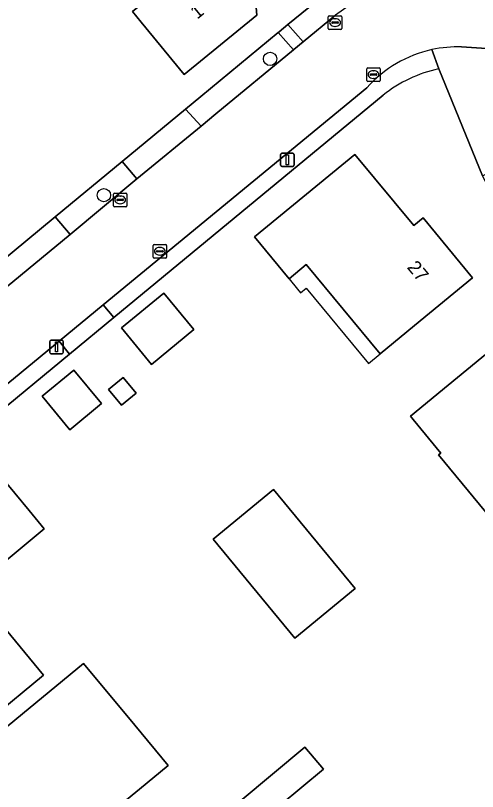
# Model space of a CAD drawing. Extents: x 157320 to 158835, y 386650 to 388491.
# Drawn here: x 158258.3 to 158292.3, y 387472.6 to 387529.8 of the extents above; entities that cross this region are included whole.
import ezdxf

# ---------------------------------------------------------------- set-up
doc = ezdxf.new("R2010")
doc.units = 0
for name, color, linetype in [('IMGEO_Boom', 7, 'Continuous'), ('IMGEO_Erf', 7, 'Continuous'), ('IMGEO_Groenvoorziening', 7, 'Continuous'), ('IMGEO_Kolk', 7, 'Continuous'), ('IMGEO_Lichtmast', 7, 'Continuous'), ('IMGEO_Pand', 7, 'Continuous'), ('IMGEO_Pand_nummerreeks', 7, 'Continuous'), ('IMGEO_Pand_overbouw', 7, 'Continuous'), ('IMGEO_Parkeervlak_open', 7, 'Continuous'), ('IMGEO_Rijbaan_lokaal_gesloten', 7, 'Continuous'), ('IMGEO_Rijbaan_lokaal_open', 7, 'Continuous'), ('IMGEO_Voetpad_open', 7, 'Continuous')]:
    doc.layers.add(name, color=color, linetype=linetype)

msp = doc.modelspace()

# ---------------------------------------------------------------- linework, layer by layer
at = {"layer": 'IMGEO_Boom'}
for centre in [(158277.059, 387526.588), (158264.82, 387516.541)]:
    msp.add_circle(centre, 0.489, dxfattribs=at)
at = {"layer": 'IMGEO_Erf'}
for points in [[(158232.355, 387493.717), (158235.077, 387493.358), (158243.118, 387500), (158245.175, 387501.699), (158256.008, 387510.648), (158261.223, 387514.955), (158266.156, 387519.03), (158270.83, 387522.891), (158271.96, 387523.824), (158277.653, 387528.526), (158277.725, 387528.586), (158278.367, 387529.116), (158280.95, 387531.25), (158282.333, 387534.536), (158281.402, 387546.456), (158281.207, 387548.958), (158280.98, 387551.862), (158280.882, 387553.115), (158280.351, 387559.925), (158279.829, 387566.604), (158279.825, 387566.656), (158279.07, 387576.334)], [(158296.414, 387510.943), (158292.697, 387517.968), (158289.487, 387525.858)], [(158285.394, 387523.914), (158265.546, 387507.519), (158262.271, 387504.814), (158256.444, 387500), (158240.293, 387486.62), (158240, 387483.798), (158292.905, 387420.025), (158306.873, 387402.666), (158312.256, 387396.466), (158322.266, 387385.753)]]:
    msp.add_lwpolyline(points, dxfattribs=at)
for points in [[(158278.68, 387543.19), (158279.42, 387534.21), (158275.75, 387533.93), (158276.09, 387529.82), (158270.74, 387525.43), (158267.566, 387529.294), (158266.922, 387530.077), (158269.835, 387532.468), (158269.764, 387533.454), (158268.859, 387533.389), (158268.211, 387542.44), (158273.693, 387542.833)], [(158285.169, 387504.847), (158279.729, 387511.427), (158278.454, 387510.383), (158275.91, 387513.47), (158283.31, 387519.53), (158287.64, 387514.31), (158288.33, 387514.86), (158291.98, 387510.46), (158288.122, 387507.281)], [(158268.323, 387504.058), (158266.104, 387506.751), (158269.22, 387509.319), (158271.439, 387506.627)], [(158294.241, 387491.617), (158289.477, 387497.397), (158289.632, 387497.524), (158287.592, 387500), (158287.393, 387500.241), (158290.172, 387502.531), (158294.03, 387505.71), (158296.26, 387503.02), (158297.34, 387503.9), (158300.56, 387500), (158302.12, 387498.11), (158298.262, 387494.931)], [(158262.301, 387499.253), (158260.263, 387501.726), (158262.59, 387503.644), (158264.628, 387501.172)], [(158266.101, 387501.056), (158265.146, 387502.215), (158266.227, 387503.107), (158267.183, 387501.948)], [(158252.63, 387474.79), (158249.23, 387478.91), (158249.645, 387479.253), (158247.56, 387481.775), (158247.245, 387481.514), (158246.221, 387482.752), (158246.536, 387483.012), (158244.33, 387485.68), (158247.6, 387488.41), (158246.79, 387489.39), (158256.13, 387497.14), (158259.316, 387493.287), (158260.423, 387491.947), (158257.012, 387489.127), (158256.186, 387490.126), (158254.266, 387488.538), (158260.362, 387481.163), (158256.489, 387477.971)], [(158283.332, 387487.543), (158278.886, 387483.871), (158272.86, 387491.169), (158277.306, 387494.841)], [(158263.496, 387469.494), (158259.64, 387466.31), (158255.31, 387471.544), (158256.828, 387472.8), (158254.929, 387475.095), (158257.266, 387477.024), (158263.325, 387482.026), (158267.094, 387477.461), (158269.547, 387474.49), (158267.43, 387472.742)], [(158276.215, 387470.234), (158274.86, 387471.859), (158279.631, 387475.837), (158280.986, 387474.213)]]:
    msp.add_lwpolyline(points, close=True, dxfattribs=at)
msp.add_arc((158291.618, 387516.091), 9.997, 102.307, 128.5044, dxfattribs=at)
at = {"layer": 'IMGEO_Groenvoorziening'}
for points in [[(158283.032, 387546.588), (158281.402, 387546.456), (158282.333, 387534.536), (158280.95, 387531.25), (158278.367, 387529.116), (158279.495, 387527.839), (158281.875, 387529.806)], [(158289.487, 387525.858), (158288.986, 387527.274)], [(158284.199, 387524.464), (158264.771, 387508.457), (158265.546, 387507.519), (158285.394, 387523.914)], [(158262.271, 387504.814), (158261.514, 387505.774), (158254.507, 387500), (158240.489, 387488.45)], [(158238.31, 387485.845), (158240, 387483.798), (158240.293, 387486.62), (158256.444, 387500), (158262.271, 387504.814)]]:
    msp.add_lwpolyline(points, dxfattribs=at)
for points in [[(158278.782, 387527.25), (158277.653, 387528.526), (158271.96, 387523.824), (158270.83, 387522.891), (158271.989, 387521.639), (158273.07, 387522.529)], [(158262.32, 387513.645), (158267.254, 387517.738), (158266.156, 387519.03), (158261.223, 387514.955)]]:
    msp.add_lwpolyline(points, close=True, dxfattribs=at)
for centre, radius, start, end in [((158290.895, 387518.54), 8.94, 102.3272, 138.4992), ((158291.618, 387516.091), 9.997, 102.307, 128.5044)]:
    msp.add_arc(centre, radius, start, end, dxfattribs=at)
at = {"layer": 'IMGEO_Kolk'}
for p, q in [((158281.348, 387528.842), (158281.348, 387529.694)), ((158281.423, 387529.768), (158282.275, 387529.768)), ((158282.349, 387529.694), (158282.349, 387528.842)), ((158281.607, 387529.262), (158281.607, 387529.274)), ((158282.045, 387529.225), (158281.647, 387529.225)), ((158281.65, 387529.311), (158282.048, 387529.311)), ((158281.836, 387529.548), (158281.861, 387529.548)), ((158282.091, 387529.274), (158282.091, 387529.262)), ((158282.275, 387528.768), (158281.423, 387528.768)), ((158281.859, 387528.988), (158281.834, 387528.988)), ((158284.177, 387525.008), (158284.177, 387525.86)), ((158284.252, 387525.934), (158285.104, 387525.934)), ((158284.665, 387525.714), (158284.69, 387525.714)), ((158285.178, 387525.86), (158285.178, 387525.008)), ((158284.436, 387525.428), (158284.436, 387525.44)), ((158284.874, 387525.391), (158284.476, 387525.391)), ((158284.479, 387525.477), (158284.877, 387525.477)), ((158284.688, 387525.154), (158284.663, 387525.154)), ((158284.92, 387525.44), (158284.92, 387525.428)), ((158285.104, 387524.934), (158284.252, 387524.934)), ((158265.516, 387515.768), (158265.516, 387516.62)), ((158265.591, 387516.694), (158266.443, 387516.694)), ((158266.517, 387516.62), (158266.517, 387515.768)), ((158265.775, 387516.188), (158265.775, 387516.2)), ((158266.213, 387516.151), (158265.815, 387516.151)), ((158265.818, 387516.237), (158266.216, 387516.237)), ((158266.004, 387516.474), (158266.029, 387516.474)), ((158266.259, 387516.2), (158266.259, 387516.188)), ((158266.443, 387515.694), (158265.591, 387515.694)), ((158266.027, 387515.914), (158266.002, 387515.914)), ((158268.439, 387511.979), (158268.439, 387512.831)), ((158268.514, 387512.905), (158269.366, 387512.905)), ((158268.927, 387512.685), (158268.952, 387512.685)), ((158269.44, 387512.831), (158269.44, 387511.979)), ((158268.698, 387512.399), (158268.698, 387512.411)), ((158269.136, 387512.362), (158268.738, 387512.362)), ((158268.741, 387512.448), (158269.139, 387512.448)), ((158268.95, 387512.125), (158268.925, 387512.125)), ((158269.182, 387512.411), (158269.182, 387512.399)), ((158269.366, 387511.905), (158268.514, 387511.905))]:
    msp.add_line(p, q, dxfattribs=at)
for points in [[(158281.348, 387528.842), (158281.348, 387529.694)], [(158281.423, 387529.768), (158282.275, 387529.768)], [(158282.349, 387529.694), (158282.349, 387528.842)], [(158282.275, 387528.768), (158281.423, 387528.768)], [(158284.177, 387525.008), (158284.177, 387525.86)], [(158284.252, 387525.934), (158285.104, 387525.934)], [(158285.178, 387525.86), (158285.178, 387525.008)], [(158285.104, 387524.934), (158284.252, 387524.934)], [(158265.516, 387515.768), (158265.516, 387516.62)], [(158265.591, 387516.694), (158266.443, 387516.694)], [(158266.517, 387516.62), (158266.517, 387515.768)], [(158266.443, 387515.694), (158265.591, 387515.694)], [(158268.439, 387511.979), (158268.439, 387512.831)], [(158268.514, 387512.905), (158269.366, 387512.905)], [(158269.44, 387512.831), (158269.44, 387511.979)], [(158269.366, 387511.905), (158268.514, 387511.905)]]:
    msp.add_lwpolyline(points, dxfattribs=at)
for centre, radius, start, end in [((158281.425, 387529.692), 0.0765, 91.552, 178.448), ((158281.425, 387529.692), 0.0765, 91.552, 178.448), ((158282.273, 387529.692), 0.0765, 1.552, 88.448), ((158282.273, 387529.692), 0.0765, 1.552, 88.448), ((158281.647, 387529.271), 0.0403, 85.8775, 175.7526), ((158281.644, 387529.261), 0.0366, 178.938, 274.7102), ((158282.048, 387529.268), 0.043, 264.8664, 352.4533), ((158282.052, 387529.273), 0.0386, 1.7309, 96.639), ((158281.425, 387528.844), 0.0765, 181.552, 268.448), ((158281.425, 387528.844), 0.0765, 181.552, 268.448), ((158282.273, 387528.844), 0.0765, 271.552, 358.448), ((158282.273, 387528.844), 0.0765, 271.552, 358.448), ((158284.254, 387525.858), 0.0765, 91.552, 178.448), ((158284.254, 387525.858), 0.0765, 91.552, 178.448), ((158285.102, 387525.858), 0.0765, 1.552, 88.448), ((158285.102, 387525.858), 0.0765, 1.552, 88.448), ((158284.476, 387525.437), 0.0403, 85.8775, 175.7526), ((158284.473, 387525.427), 0.0366, 178.938, 274.7102), ((158284.877, 387525.434), 0.043, 264.8664, 352.4533), ((158284.881, 387525.439), 0.0386, 1.7309, 96.639), ((158284.254, 387525.01), 0.0765, 181.552, 268.448), ((158284.254, 387525.01), 0.0765, 181.552, 268.448), ((158285.102, 387525.01), 0.0765, 271.552, 358.448), ((158285.102, 387525.01), 0.0765, 271.552, 358.448), ((158265.593, 387516.618), 0.0765, 91.552, 178.448), ((158265.593, 387516.618), 0.0765, 91.552, 178.448), ((158266.441, 387516.618), 0.0765, 1.552, 88.448), ((158266.441, 387516.618), 0.0765, 1.552, 88.448), ((158265.815, 387516.197), 0.0403, 85.8775, 175.7526), ((158265.812, 387516.187), 0.0366, 178.938, 274.7102), ((158266.216, 387516.194), 0.043, 264.8664, 352.4533), ((158266.22, 387516.199), 0.0386, 1.7309, 96.639), ((158265.593, 387515.77), 0.0765, 181.552, 268.448), ((158265.593, 387515.77), 0.0765, 181.552, 268.448), ((158266.441, 387515.77), 0.0765, 271.552, 358.448), ((158266.441, 387515.77), 0.0765, 271.552, 358.448), ((158268.516, 387512.829), 0.0765, 91.552, 178.448), ((158268.516, 387512.829), 0.0765, 91.552, 178.448), ((158269.364, 387512.829), 0.0765, 1.552, 88.448), ((158269.364, 387512.829), 0.0765, 1.552, 88.448), ((158268.516, 387511.981), 0.0765, 181.552, 268.448), ((158268.516, 387511.981), 0.0765, 181.552, 268.448), ((158268.738, 387512.408), 0.0403, 85.8775, 175.7526), ((158268.735, 387512.398), 0.0366, 178.938, 274.7102), ((158269.139, 387512.405), 0.043, 264.8664, 352.4533), ((158269.143, 387512.41), 0.0386, 1.7309, 96.639), ((158269.364, 387511.981), 0.0765, 271.552, 358.448), ((158269.364, 387511.981), 0.0765, 271.552, 358.448)]:
    msp.add_arc(centre, radius, start, end, dxfattribs=at)
for centre, major_axis, ratio, start_param, end_param in [((158281.835, 387529.268), (-0.387, 0.002), 0.722429, 4.712389, 7.853982), ((158281.86, 387529.268), (-0.39, 0.002), 0.717154, 1.570796, 4.712389), ((158284.664, 387525.434), (-0.387, 0.002), 0.722429, 4.712389, 7.853982), ((158284.689, 387525.434), (-0.39, 0.002), 0.717154, 1.570796, 4.712389), ((158266.003, 387516.194), (-0.387, 0.002), 0.722429, 4.712389, 7.853982), ((158266.028, 387516.194), (-0.39, 0.002), 0.717154, 1.570796, 4.712389), ((158268.926, 387512.405), (-0.387, 0.002), 0.722429, 4.712389, 7.853982), ((158268.951, 387512.405), (-0.39, 0.002), 0.717154, 1.570796, 4.712389)]:
    msp.add_ellipse(centre, major_axis=major_axis, ratio=ratio, start_param=start_param, end_param=end_param, dxfattribs=at)
at = {"layer": 'IMGEO_Lichtmast'}
for p, q in [((158277.835, 387518.745), (158277.835, 387519.545)), ((158277.835, 387519.545), (158277.835, 387518.745)), ((158277.935, 387519.645), (158278.725, 387519.645)), ((158278.725, 387519.645), (158277.935, 387519.645)), ((158278.825, 387519.545), (158278.825, 387518.745)), ((158278.825, 387518.745), (158278.825, 387519.545)), ((158278.725, 387518.645), (158277.935, 387518.645)), ((158277.935, 387518.645), (158278.725, 387518.645)), ((158260.831, 387504.955), (158260.831, 387505.755)), ((158260.831, 387505.755), (158260.831, 387504.955)), ((158260.931, 387505.855), (158261.721, 387505.855)), ((158261.721, 387505.855), (158260.931, 387505.855)), ((158261.821, 387505.755), (158261.821, 387504.955)), ((158261.821, 387504.955), (158261.821, 387505.755)), ((158261.721, 387504.855), (158260.931, 387504.855)), ((158260.931, 387504.855), (158261.721, 387504.855))]:
    msp.add_line(p, q, dxfattribs=at)
for points in [[(158278.255, 387519.52), (158278.405, 387519.52), (158278.405, 387518.77), (158278.255, 387518.77), (158278.255, 387519.52)], [(158261.251, 387505.73), (158261.401, 387505.73), (158261.401, 387504.98), (158261.251, 387504.98), (158261.251, 387505.73)]]:
    msp.add_lwpolyline(points, dxfattribs=at)
for centre, start, end in [((158277.935, 387519.545), 90, 180), ((158277.935, 387519.545), 90, 180), ((158278.725, 387519.545), 0, 90), ((158278.725, 387519.545), 360, 90), ((158277.935, 387518.745), 180, 270), ((158277.935, 387518.745), 180, 270), ((158278.725, 387518.745), 270, 0), ((158278.725, 387518.745), 270, 0), ((158260.931, 387505.755), 90, 180), ((158260.931, 387505.755), 90, 180), ((158261.721, 387505.755), 0, 90), ((158261.721, 387505.755), 360, 90), ((158260.931, 387504.955), 180, 270), ((158260.931, 387504.955), 180, 270), ((158261.721, 387504.955), 270, 0), ((158261.721, 387504.955), 270, 0)]:
    msp.add_arc(centre, 0.1, start, end, dxfattribs=at)
at = {"layer": 'IMGEO_Pand'}
for points in [[(158273.693, 387542.833), (158268.211, 387542.44), (158268.859, 387533.389), (158269.764, 387533.454), (158269.835, 387532.468), (158266.922, 387530.077), (158267.566, 387529.294), (158270.74, 387525.43), (158276.09, 387529.82), (158275.75, 387533.93), (158279.42, 387534.21), (158278.68, 387543.19)], [(158288.33, 387514.86), (158287.64, 387514.31), (158283.31, 387519.53), (158275.91, 387513.47), (158278.454, 387510.383), (158279.729, 387511.427), (158285.169, 387504.847), (158288.122, 387507.281), (158291.98, 387510.46)], [(158266.104, 387506.751), (158268.323, 387504.058), (158271.439, 387506.627), (158269.22, 387509.319)], [(158290.172, 387502.531), (158287.393, 387500.241), (158287.592, 387500), (158289.632, 387497.524), (158289.477, 387497.397), (158294.241, 387491.617), (158298.262, 387494.931), (158302.12, 387498.11), (158300.56, 387500), (158297.34, 387503.9), (158296.26, 387503.02), (158294.03, 387505.71)], [(158260.263, 387501.726), (158262.301, 387499.253), (158264.628, 387501.172), (158262.59, 387503.644)], [(158265.146, 387502.215), (158266.101, 387501.056), (158267.183, 387501.948), (158266.227, 387503.107)], [(158259.316, 387493.287), (158256.13, 387497.14), (158246.79, 387489.39), (158247.6, 387488.41), (158244.33, 387485.68), (158246.536, 387483.012), (158246.221, 387482.752), (158247.245, 387481.514), (158247.56, 387481.775), (158249.645, 387479.253), (158249.23, 387478.91), (158252.63, 387474.79), (158256.489, 387477.971), (158260.362, 387481.163), (158254.266, 387488.538), (158256.186, 387490.126), (158257.012, 387489.127), (158260.423, 387491.947)], [(158272.86, 387491.169), (158278.886, 387483.871), (158283.332, 387487.543), (158277.306, 387494.841)], [(158263.496, 387469.494), (158267.43, 387472.742), (158269.547, 387474.49), (158267.094, 387477.461), (158263.325, 387482.026), (158257.266, 387477.024), (158254.929, 387475.095), (158256.828, 387472.8), (158255.31, 387471.544), (158259.64, 387466.31)], [(158274.86, 387471.859), (158276.215, 387470.234), (158280.986, 387474.213), (158279.631, 387475.837)]]:
    msp.add_lwpolyline(points, close=True, dxfattribs=at)
at = {"layer": 'IMGEO_Pand_overbouw'}
msp.add_lwpolyline([(158279.09, 387509.612), (158279.312, 387509.342), (158279.729, 387509.686), (158284.303, 387504.134), (158285.169, 387504.847), (158279.729, 387511.427), (158278.454, 387510.383)], close=True, dxfattribs=at)
at = {"layer": 'IMGEO_Parkeervlak_open'}
msp.add_lwpolyline([(158288.986, 387527.274), (158289.487, 387525.858), (158292.697, 387517.968), (158296.798, 387519.905), (158295.739, 387522.465), (158293.737, 387527.302), (158291.173, 387527.474)], dxfattribs=at)
msp.add_arc((158290.892, 387518.489), 8.99, 88.2092, 102.2411, dxfattribs=at)
at = {"layer": 'IMGEO_Rijbaan_lokaal_gesloten'}
for points in [[(158291.173, 387527.474), (158293.737, 387527.302), (158294.146, 387532.868), (158290.518, 387532.577), (158287.987, 387532.196), (158285.643, 387531.648), (158283.299, 387530.809), (158281.875, 387529.806), (158279.495, 387527.839), (158278.809, 387527.272), (158278.782, 387527.25), (158273.07, 387522.529), (158271.989, 387521.639), (158267.254, 387517.738), (158262.32, 387513.645), (158257.107, 387509.349), (158245.829, 387500), (158236.606, 387492.374)], [(158240.489, 387488.45), (158254.507, 387500), (158261.514, 387505.774), (158264.771, 387508.457), (158284.199, 387524.464)]]:
    msp.add_lwpolyline(points, dxfattribs=at)
for centre, radius, start, end in [((158290.892, 387518.489), 8.99, 88.2092, 102.2411), ((158290.895, 387518.54), 8.94, 102.3272, 138.4992)]:
    msp.add_arc(centre, radius, start, end, dxfattribs=at)
at = {"layer": 'IMGEO_Rijbaan_lokaal_open'}
msp.add_lwpolyline([(158265.546, 387507.519), (158264.771, 387508.457), (158261.514, 387505.774), (158262.271, 387504.814)], close=True, dxfattribs=at)
at = {"layer": 'IMGEO_Voetpad_open'}
for points in [[(158278.367, 387529.116), (158277.725, 387528.586), (158277.653, 387528.526), (158278.782, 387527.25), (158278.809, 387527.272), (158279.495, 387527.839)], [(158271.989, 387521.639), (158270.83, 387522.891), (158266.156, 387519.03), (158267.254, 387517.738)], [(158256.008, 387510.648), (158257.107, 387509.349), (158262.32, 387513.645), (158261.223, 387514.955)]]:
    msp.add_lwpolyline(points, close=True, dxfattribs=at)

# ---------------------------------------------------------------- texts
at = {"layer": 'IMGEO_Pand_nummerreeks'}
for s, rotation, p in [('1', 39.371, (158271.692, 387529.471)), ('27', 309.6771, (158287.103, 387511.201))]:
    msp.add_text(s, height=1, rotation=rotation, dxfattribs=at).set_placement(p)

doc.saveas('drawing.dxf')
